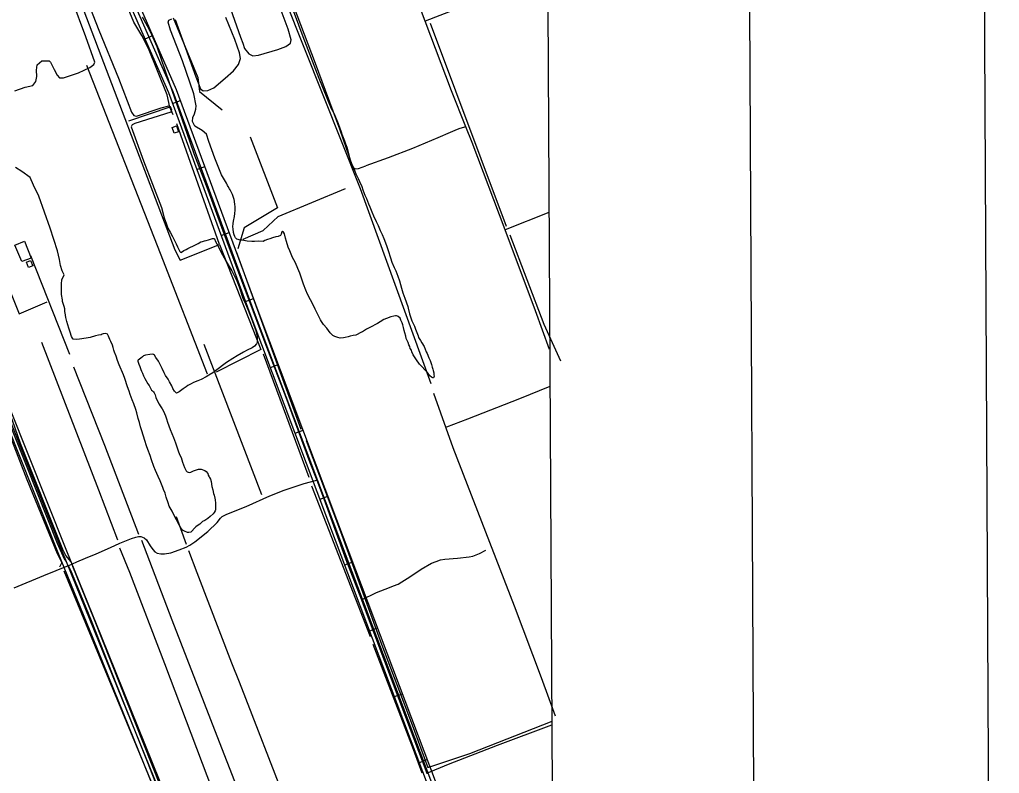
# Model space of a CAD drawing. Extents: x 3445503 to 3483459, y 540493 to 566012.
# Drawn here: x 3479397 to 3482875, y 548886 to 551564 of the extents above; entities that cross this region are included whole.
import ezdxf

# ---------------------------------------------------------------- set-up
doc = ezdxf.new("R2010")
doc.units = 0
for name, color, linetype in [('G-ANNO-NPLT', 7, 'Continuous'), ('V-ANNO-SYMB', 7, 'Continuous'), ('V-BLDG-OTLN', 7, 'Continuous'), ('V-DTCH-CNTR', 7, 'Continuous'), ('V-GRID-FRAM', 7, 'Continuous'), ('V-ROAD-CNTR', 7, 'Continuous'), ('V-SITE-VEGE', 7, 'Continuous'), ('V-TOPO-SHOR', 7, 'Continuous')]:
    doc.layers.add(name, color=color, linetype=linetype)

msp = doc.modelspace()

# ---------------------------------------------------------------- linework, layer by layer
at = {"layer": 'G-ANNO-NPLT'}
msp.add_lwpolyline([(3446209, 541076), (3482875.2, 541262.6), (3482752.2, 565429), (3446086, 565242.3)], close=True, dxfattribs=at)
at = {"layer": 'V-ANNO-SYMB'}
msp.add_lwpolyline([(3448956, 541715), (3482038.7, 541883.4), (3481922.1, 564799.7), (3448839.3, 564631.3), (3448956, 541715)], dxfattribs=at)
at = {"layer": 'V-BLDG-OTLN'}
for points in [[(3479953.6, 551186.4), (3479961, 551165.5), (3479945.1, 551159.9), (3479937.8, 551180.8)], [(3479404.6, 550704.4), (3479379.6, 550762.2), (3479414.1, 550777.1), (3479438.3, 550716.5)], [(3479435.8, 550708.2), (3479443.2, 550689.4), (3479428.1, 550683.4), (3479420.7, 550702.2)]]:
    msp.add_lwpolyline(points, close=True, dxfattribs=at)
at = {"layer": 'V-DTCH-CNTR'}
for points in [[(3480658.4, 552031.6), (3480631.9, 552024.3), (3480592.8, 552010.1), (3480455, 551949.9), (3480306.1, 551887.7), (3480294.2, 551880.2), (3480287.9, 551871.9), (3480283.6, 551860.8), (3480282.7, 551847.6), (3480284, 551837.2), (3480295.4, 551804.4), (3480355.5, 551649.9), (3480446.4, 551408.9), (3480532.7, 551175.6), (3480578.4, 551042.2), (3480583.8, 551035.9), (3480590.8, 551033), (3480599.8, 551034.3), (3480625.7, 551043.7)], [(3481271.1, 551723.3), (3481228.1, 551705.8), (3481101.7, 551658.6), (3480956.4, 551604), (3480836.9, 551557.9)], [(3481278.5, 550391.6), (3481228.2, 550529.1), (3481120.6, 550817.3), (3481003.2, 551127.1), (3480980.9, 551183), (3480929.9, 551310.2), (3480836.9, 551557.9), (3480813.1, 551621.4)], [(3479831.7, 551572.3), (3479837.7, 551562.3), (3479843.6, 551552.2), (3479849.2, 551542), (3479854.7, 551531.6), (3479860, 551521.2), (3479865.1, 551510.7), (3479870.1, 551500.1), (3479874.8, 551489.5), (3479879.4, 551478.7), (3479883.8, 551467.9), (3479928, 551340.5), (3480001, 551129.7), (3480015.7, 551087.9), (3480064.7, 550958.5), (3480126.5, 550790.7), (3480194.3, 550612.5), (3480273.6, 550401.6), (3480341.4, 550222), (3480427.3, 549990.2), (3480451.6, 549927.1), (3480477.1, 549860.7), (3480555.5, 549645.6), (3480610.1, 549502.4), (3480620, 549476.4), (3480692.6, 549284.3), (3480767.1, 549087.3), (3480841.9, 548886.8), (3480842.7, 548884.6)], [(3480980.9, 551183), (3480959.9, 551176.3), (3480950.1, 551172.9), (3480925.7, 551162.1), (3480881.6, 551143.1), (3480791.5, 551106), (3480705.5, 551072.2), (3480625.7, 551043.7)], [(3481275.8, 550878.7), (3481120.6, 550817.3)], [(3479311.7, 550249.5), (3479422.7, 549975.1), (3479530.4, 549704.2), (3479555.3, 549648.5), (3479560.6, 549639.6), (3479565.7, 549630.6), (3479569.5, 549623.4), (3479575.2, 549612.2), (3479579.6, 549602.9), (3479583.8, 549593.4)], [(3481279.2, 550260.8), (3481171.9, 550216.2), (3480986.8, 550144.7), (3480912, 550115.7)], [(3479569.5, 549623.4), (3479600.3, 549637.7), (3479630.4, 549650.5), (3479668.1, 549665.4), (3479719.8, 549688.4), (3479752, 549703.3), (3479793.9, 549720.2), (3479809.3, 549724.9), (3479818.4, 549726.9), (3479826.7, 549726.8), (3479838.5, 549722.5), (3479847.4, 549715.4), (3479860.4, 549693.7), (3479870, 549681), (3479876.8, 549673.3), (3479885.1, 549668.3), (3479898.3, 549665.4), (3479911.5, 549665.9), (3479933.1, 549669.9), (3479963.1, 549679.9), (3479988.3, 549689.4), (3480000.9, 549696.2), (3480019.1, 549708.5), (3480064.8, 549744.8), (3480098.5, 549777.1), (3480109.9, 549792.9), (3480115.5, 549798.4), (3480132.3, 549807.2), (3480200.8, 549833.6), (3480284.7, 549872.2), (3480336.4, 549892.4), (3480406.9, 549915.2), (3480451.6, 549927.1)], [(3480610.1, 549502.4), (3480664, 549528.9), (3480710.1, 549546.4), (3480724.1, 549551.8), (3480740.2, 549557.9), (3480754.2, 549566.1), (3480782.2, 549584.5), (3480822.2, 549611.8), (3480859.3, 549632.3), (3480876.1, 549639), (3480890.7, 549644.4), (3480906.1, 549647), (3480951.3, 549650.6), (3480993.1, 549655), (3481006.3, 549657.6), (3481029.4, 549667.1), (3481052.5, 549679.3)], [(3479569.5, 549623.4), (3479481.8, 549587.1), (3479376.6, 549543.3)], [(3479583.8, 549593.4), (3479651.1, 549429.1), (3479741.2, 549200.7), (3479849.5, 548927.7), (3479917.4, 548755.1), (3479955.8, 548657.6), (3480015.7, 548506.9), (3480071.5, 548366.5), (3480188.6, 548076.2), (3480247.1, 547932.7), (3480322.4, 547738.5)], [(3480841.9, 548886.8), (3480919.9, 548919.1), (3481093.3, 548986.4), (3481285.9, 549057.8)]]:
    msp.add_lwpolyline(points, dxfattribs=at)
at = {"layer": 'V-GRID-FRAM'}
msp.add_lwpolyline([(3449565.1, 564068.2), (3481202, 564229.3), (3481302.5, 546046.4), (3449649.7, 545885.3), (3449565.1, 564068.2)], dxfattribs=at)
at = {"layer": 'V-ROAD-CNTR'}
for p, q in [((3479842.2, 551495.1), (3479869.7, 551507.1)), ((3479939.9, 551266), (3479968, 551276.4)), ((3480026.3, 551031.4), (3480054.5, 551041.8)), ((3480112.8, 550796.8), (3480140.9, 550807.2)), ((3480199.2, 550562.3), (3480227.4, 550572.6)), ((3480287.1, 550328.1), (3480315.1, 550338.7)), ((3480375.2, 550094.1), (3480403.2, 550104.7)), ((3480463.3, 549860.2), (3480491.3, 549870.7)), ((3480551.4, 549626.2), (3480579.5, 549636.8)), ((3480639.6, 549392.3), (3480667.7, 549402.9)), ((3480727.8, 549158.4), (3480755.9, 549169)), ((3480816, 548924.5), (3480844.1, 548935))]:
    msp.add_line(p, q, dxfattribs=at)
for points in [[(3481276.7, 547708.6), (3481155.6, 548018.5), (3480872.1, 548775.7), (3480494.9, 549776.2), (3480215.5, 550518.1), (3479926.2, 551303), (3479744.5, 551718.7), (3479441.1, 552535.5), (3479397, 552608.5)], [(3479409.9, 552616.2), (3479454.7, 552542), (3479758.4, 551724.3), (3479940.2, 551308.6), (3480229.6, 550523.3), (3480508.9, 549781.5), (3480886.2, 548781), (3481169.6, 548023.9), (3481290.6, 547714.1)], [(3481290.4, 547755.9), (3481183.6, 548029.3), (3480900.2, 548786.3), (3480523, 549786.8), (3480243.6, 550528.6), (3479954.1, 551314.2), (3479772.3, 551730), (3479468.2, 552548.6), (3479422.7, 552624)], [(3479048.6, 550463.3), (3479181.3, 550514.2), (3479194.2, 550516.8), (3479209.3, 550515.3), (3479220.3, 550497.7), (3479278.2, 550348.8), (3479546.9, 549676.4), (3479906.1, 548790.1), (3480162.7, 548149.7), (3480458.8, 547408.8), (3480625.1, 546987), (3480993.7, 546048)], [(3479223.2, 550448.8), (3479264.3, 550343.3), (3479533, 549670.8), (3479656.6, 549365.7)], [(3479253.2, 550454.4), (3479292.2, 550354.3), (3479560.8, 549682), (3479686.1, 549373)], [(3479656.6, 549365.7), (3479892.2, 548784.5), (3480148.7, 548144.1), (3480444.9, 547403.3), (3480468.8, 547342.6)], [(3479686.1, 549373), (3479920, 548795.7), (3480176.6, 548155.3), (3480472.7, 547414.4), (3480492.2, 547365.1)]]:
    msp.add_lwpolyline(points, dxfattribs=at)
at = {"layer": 'V-SITE-VEGE'}
for points in [[(3480145.7, 551602.4), (3480181.4, 551501.1), (3480189.4, 551479.5), (3480194.8, 551460.7), (3480210.6, 551442.4), (3480224.4, 551435.3), (3480245.3, 551437.8), (3480313, 551457.8), (3480342.3, 551467.9), (3480358.4, 551479.6), (3480361.4, 551492), (3480350.7, 551529.7), (3480286, 551701.6)], [(3479379.3, 551310.5), (3479417, 551323.9), (3479443.5, 551329.2), (3479454.8, 551343.7), (3479457.8, 551361.7), (3479456.7, 551384), (3479459, 551403.4), (3479475.1, 551417.1), (3479501.6, 551417.5), (3479506.4, 551412.6), (3479520, 551386), (3479530.2, 551365.7), (3479538.4, 551357.3), (3479553, 551357.1), (3479605.4, 551374.5), (3479645.9, 551393.5), (3479660.7, 551404.5), (3479663.6, 551412.8), (3479632, 551502.9), (3479582.8, 551634.2)], [(3479638.3, 551628.7), (3479678.1, 551526), (3479748.4, 551355.4), (3479794.3, 551234.6), (3479801.8, 551223.3), (3479811.5, 551221.1), (3479898.8, 551250), (3479926.7, 551257.3), (3479931.5, 551254.5), (3479935.5, 551242.6), (3479933.3, 551234.3), (3479806.3, 551194.1), (3479795.8, 551189.3), (3479792.9, 551182.4), (3479836.7, 551062.3), (3479900.8, 550896.7)], [(3480352, 551638.2), (3480402.5, 551503.4), (3480459.2, 551355.9), (3480502.5, 551247.4)], [(3479924.7, 551554.3), (3479926.2, 551561.9), (3479937.3, 551566)], [(3480731.6, 550511), (3480725.1, 550510.5), (3480714.8, 550507.9), (3480699.6, 550502.2), (3480690.3, 550497.9), (3480677.2, 550489.4), (3480666.9, 550484.1), (3480640.7, 550469.3), (3480627.7, 550463.5), (3480621.1, 550459.2), (3480614, 550455), (3480610.8, 550452.9), (3480590.1, 550442.8), (3480581.4, 550441.8), (3480570, 550439.3), (3480563.5, 550436.6), (3480552.6, 550434), (3480547.2, 550433), (3480534.7, 550432.1), (3480526.6, 550433.8), (3480515.8, 550437.7), (3480508.8, 550441), (3480502.9, 550447.1), (3480499.2, 550451.4), (3480486.9, 550467.8), (3480476.2, 550480.4), (3480468.2, 550491.3), (3480465.1, 550497.3), (3480452.9, 550521.3), (3480446.6, 550534.4), (3480436, 550555.1), (3480429.1, 550567.6), (3480418.5, 550588.8), (3480412.7, 550601.9), (3480404.3, 550623.7), (3480399.6, 550638.3), (3480391.2, 550662.8), (3480374.9, 550702), (3480365.9, 550718.9), (3480356.4, 550742.3), (3480350, 550755.3), (3480344.3, 550774.9), (3480341.2, 550787.4), (3480337.1, 550802.1), (3480333.9, 550808.1), (3480330.1, 550810.3), (3480327.9, 550809.2), (3480325.7, 550801.1), (3480322.9, 550796.8), (3480314.8, 550793.7), (3480306.1, 550791.6), (3480294.1, 550787.9), (3480284.9, 550784.8), (3480276.7, 550782.2), (3480266.9, 550778.5), (3480260.9, 550775.9), (3480244.1, 550776.1), (3480231.2, 550775.7), (3480220.9, 550775.8), (3480205.2, 550776.5), (3480186.8, 550780), (3480181.4, 550780.6), (3480168.4, 550784), (3480163.1, 550787.9), (3480161, 550793.3), (3480158.3, 550799.3), (3480156.3, 550807.4), (3480154.8, 550820.4), (3480154.3, 550826.9), (3480155, 550839.4), (3480156.7, 550847.5), (3480159.1, 550863.7), (3480160.8, 550874.5), (3480162.1, 550887), (3480162.2, 550901), (3480161.2, 550905.9), (3480159.7, 550918.9), (3480158.2, 550924.9), (3480152.4, 550941.8), (3480148.2, 550952.1), (3480144.5, 550959.2), (3480142.4, 550962.5), (3480137.6, 550970.6), (3480134.9, 550974.5), (3480133.3, 550978.3), (3480131.2, 550982.1), (3480113.6, 551012.4), (3480090, 551071.1), (3480069.1, 551130.4), (3480059.7, 551156.3), (3480044.5, 551169.7), (3480019, 551184.6), (3480010.8, 551201.4), (3480011.7, 551216), (3480017.4, 551228.4), (3480022.5, 551245), (3480024, 551256.8), (3480014.8, 551299.4), (3479974.5, 551417.4), (3479932, 551526.4), (3479924.7, 551554.3)], [(3479949.1, 551563.7), (3480022.5, 551360.5), (3480038.7, 551317.2), (3480049, 551310.1), (3480065, 551311.3), (3480086.7, 551320.8), (3480126.1, 551355.8), (3480155.6, 551381.8), (3480173.9, 551403.9), (3480181.1, 551425.3), (3480177.9, 551445.6), (3480160.4, 551492.4), (3480129.3, 551570.6)], [(3480502.5, 551247.4), (3480506.3, 551241.4), (3480513.2, 551228.9), (3480518.4, 551217.4), (3480525.8, 551200), (3480527.4, 551194.6), (3480533.1, 551177.7), (3480538.4, 551164.7), (3480540.5, 551157.1), (3480550.5, 551132.6), (3480554.1, 551122.8), (3480558.3, 551110.3), (3480564, 551087.5), (3480567.2, 551077.2), (3480571.9, 551062.5), (3480573.9, 551054.9), (3480578.1, 551045.1), (3480581.8, 551035.8), (3480586.6, 551025.5), (3480590.8, 551015.2), (3480598.7, 550999.4), (3480602.9, 550989), (3480611.4, 550971.1), (3480615.6, 550958.6), (3480622.9, 550939.5), (3480628.2, 550928.1), (3480635.6, 550909), (3480640.3, 550898.2), (3480647.7, 550880.2), (3480653.5, 550866.6), (3480662.5, 550845.9), (3480669.3, 550831.8), (3480677.3, 550814.3), (3480684.1, 550800.2), (3480689.9, 550785.5), (3480698.8, 550761), (3480705.1, 550743.1), (3480712.9, 550717), (3480718.2, 550701.8), (3480726.6, 550682.7), (3480731.9, 550671.3), (3480739.8, 550651.7), (3480745, 550635.4), (3480752.3, 550609.3), (3480757.5, 550592.5), (3480764.3, 550574), (3480774.8, 550544.1), (3480776.4, 550538.1), (3480781, 550518), (3480784.1, 550508.2), (3480789.4, 550494.1), (3480793.1, 550486.5), (3480798.4, 550475), (3480802, 550464.2), (3480811.5, 550440.2), (3480813.1, 550434.8), (3480820.5, 550423.3), (3480824.2, 550415.7), (3480832.7, 550402.1), (3480840.1, 550383.6), (3480843.3, 550377), (3480849, 550362.3), (3480853.8, 550352.5), (3480858.5, 550337.9), (3480861.6, 550328.6), (3480863.7, 550321.6), (3480865.3, 550316.7), (3480866.8, 550308.5), (3480867.3, 550302), (3480868.3, 550296.6), (3480867.2, 550293.4), (3480866.1, 550291.2), (3480863.4, 550291.2), (3480859.6, 550292.9), (3480853.7, 550298.4), (3480844.6, 550309.9), (3480837.7, 550317.5), (3480823.2, 550332.3), (3480816.8, 550340), (3480805.6, 550354.7), (3480798.2, 550365.6), (3480794.5, 550372.2), (3480789.2, 550383.1), (3480787.6, 550389.6), (3480783.9, 550395.6), (3480781.8, 550402.7), (3480778.6, 550408.7), (3480776, 550416.3), (3480769.7, 550430.4), (3480767.6, 550438.6), (3480764, 550451.1), (3480761.9, 550458.7), (3480759.9, 550469.5), (3480756.7, 550478.8), (3480754.6, 550486.4), (3480749.9, 550496.2), (3480747.3, 550503.2), (3480740.8, 550508.7), (3480738.7, 550510.4), (3480734.9, 550511), (3480731.6, 550511)], [(3479822.9, 550132.3), (3479818.2, 550147), (3479813, 550166.5), (3479809.4, 550178.5), (3479802, 550198.6), (3479796.8, 550213.3), (3479789.4, 550232.3), (3479785.8, 550243.2), (3479780, 550259.5), (3479770.1, 550288.9), (3479765.3, 550301.9), (3479750, 550337.3), (3479744.3, 550353.1), (3479739, 550367.7), (3479733.2, 550381.9), (3479731.7, 550389.5), (3479728.6, 550399.3), (3479726, 550406.9), (3479720.7, 550419.9), (3479717.5, 550427), (3479714.3, 550433), (3479712.3, 550439.5), (3479708.5, 550446.1), (3479702.6, 550448.8), (3479693.9, 550447.3), (3479689.6, 550445.8), (3479685.8, 550444.2), (3479676.5, 550442.1), (3479666.2, 550440.1), (3479646.7, 550434.9), (3479633.1, 550431.8), (3479609.8, 550428.3), (3479597.3, 550426.8), (3479586.5, 550428), (3479584.4, 550431.8), (3479581.2, 550438.4), (3479576, 550453), (3479571.2, 550467.2), (3479564.5, 550491.6), (3479561.4, 550505.2), (3479558.3, 550521.5), (3479557.8, 550524.7), (3479557.4, 550535.6), (3479554.8, 550544.8), (3479549.6, 550562.2), (3479548.6, 550568.2), (3479545, 550586.6), (3479545.3, 550612.6), (3479546, 550625), (3479546.2, 550639.1), (3479555, 550656.7), (3479548.2, 550670.7), (3479541.5, 550690.3), (3479538.3, 550711.2), (3479531.7, 550742.5), (3479504.9, 550822.8), (3479464.5, 550936.7), (3479446.2, 550975.9), (3479434, 551002.4), (3479404.4, 551024.3), (3479381.6, 551038.5)], [(3479900.8, 550896.7), (3479906.3, 550873.2), (3479908.9, 550862.8), (3479910.5, 550859), (3479917.8, 550836.8), (3479923.1, 550823.2), (3479931.5, 550808.4), (3479940, 550793.2), (3479948.5, 550774.7), (3479952.7, 550767.6), (3479956.9, 550756.7), (3479965.4, 550739.3), (3479967.5, 550737.6), (3479969.7, 550736.5), (3479975.1, 550739.7), (3479979.5, 550742.9), (3479988.2, 550747.1), (3479993.7, 550750.3), (3480003.5, 550755.6), (3480012.2, 550759.3), (3480023.6, 550765.1), (3480030.7, 550768.3), (3480040.5, 550773.6), (3480046.5, 550775.7), (3480053, 550777.2), (3480059, 550778.8), (3480067.7, 550781.4), (3480081.3, 550786.1), (3480086.2, 550786.6), (3480088.8, 550784.9), (3480092.5, 550775.7), (3480097.3, 550767.5), (3480105.2, 550751.2), (3480111.6, 550738.6), (3480122.7, 550717.4), (3480127, 550709.8), (3480141.3, 550686.3), (3480149.8, 550671.1), (3480161.4, 550649.3), (3480168.3, 550635.6), (3480176.7, 550613.9), (3480190.9, 550570.9), (3480198.2, 550554.1), (3480207.7, 550531.2), (3480221.9, 550495.3), (3480227.2, 550481.2), (3480234, 550461), (3480236.6, 550451.8), (3480238.1, 550446.9), (3480239.2, 550444.2), (3480240.2, 550437.2), (3480240, 550419.3), (3480239.4, 550414.4), (3480237.7, 550411.7), (3480230.6, 550403.1), (3480221.9, 550397.8), (3480205, 550389.9), (3480191.4, 550382.5), (3480169, 550368.7), (3480153.7, 550359.6), (3480131.4, 550345.3), (3480092.6, 550315.4), (3480082.2, 550309), (3480068.6, 550300), (3480058.7, 550294.2), (3480040.8, 550284.6), (3480029.9, 550279.9), (3480014.6, 550274.1), (3480005.4, 550269.3), (3479994.5, 550263.5), (3479988.5, 550259.2), (3479977.6, 550252.3), (3479968.3, 550245.4), (3479962.8, 550241.7), (3479956.3, 550237.4), (3479953.6, 550236.4), (3479949.8, 550239.7), (3479947.1, 550244), (3479940.8, 550253.3), (3479937.1, 550262.5), (3479929.1, 550277.3), (3479923.8, 550286.5), (3479914.8, 550299.6), (3479909.5, 550308.9), (3479902.6, 550324.1), (3479900.5, 550329), (3479893.6, 550342.7), (3479889.9, 550350.3), (3479880.8, 550362.8), (3479875.5, 550371.6), (3479871.8, 550374.3), (3479869.6, 550375.4), (3479859.3, 550374.5), (3479843.6, 550371.9), (3479836.5, 550369.3), (3479832.7, 550365.6), (3479826.7, 550361.3), (3479817.9, 550353.8), (3479816.3, 550352.2), (3479816.3, 550350.1), (3479819.9, 550339.2)], [(3479819.9, 550339.2), (3479823.1, 550331.6), (3479826.7, 550320.7), (3479829.9, 550314.7), (3479832.6, 550307.6), (3479836.2, 550298.4), (3479841.5, 550288.6), (3479852.1, 550270), (3479856.4, 550263.5), (3479860.7, 550256.4), (3479865.4, 550247.7), (3479868.6, 550244.9), (3479872.4, 550241.1), (3479874.5, 550237.8), (3479877.7, 550230.2), (3479880.8, 550221.5), (3479887.1, 550205.7), (3479891.9, 550197), (3479896.2, 550191), (3479903.1, 550180.6), (3479907.9, 550172.5), (3479914.2, 550156.1), (3479917.8, 550145.3), (3479922, 550133.8), (3479931.5, 550107.2), (3479943.6, 550079.4), (3479949.9, 550059.9), (3479955.1, 550046.3), (3479960.9, 550028.3), (3479966.1, 550016.9), (3479969.8, 550007.7), (3479975.1, 549991.3), (3479978.2, 549982.1), (3479981.9, 549972.9), (3479987.7, 549960.9), (3479989.3, 549959.2), (3479991.4, 549957.6), (3479994.7, 549955.9), (3480000.1, 549954.2), (3480005, 549955.8), (3480013.7, 549960.6), (3480020.8, 549963.2), (3480032.2, 549966.3), (3480041.4, 549966.2), (3480054.3, 549961.7), (3480058.6, 549958.4), (3480064.5, 549950.8), (3480066.6, 549944.8), (3480069.8, 549939.3), (3480071.4, 549937.2), (3480074.5, 549930.6), (3480076.6, 549923), (3480079.6, 549904.6), (3480082.2, 549892.6), (3480085.3, 549880.1), (3480087.4, 549874.2), (3480089.4, 549863.8), (3480090.5, 549857.3), (3480091.9, 549845.4), (3480091.7, 549822.1), (3480090.5, 549818.3), (3480087.2, 549813), (3480084.5, 549807.6), (3480073.5, 549798.5), (3480064.8, 549791.6), (3480054.4, 549784.7), (3480045.7, 549780.4), (3480036.4, 549771.3), (3480030.4, 549767.6), (3480022.7, 549762.3), (3480017.3, 549756.9), (3480008.5, 549746.2), (3480004.6, 549742.5), (3479997.1, 549742), (3479993.3, 549742), (3479981.9, 549746), (3479974.9, 549750.4), (3479969.1, 549758), (3479964.3, 549766.2), (3479958.5, 549777.7), (3479953.2, 549786.9), (3479944.7, 549804.3), (3479938.9, 549816.9), (3479928.3, 549835.4), (3479924.1, 549847.4), (3479917.3, 549867.5), (3479913.1, 549881.6), (3479907.9, 549894.7), (3479905.2, 549901.7), (3479895.2, 549925.1), (3479888.9, 549940.4), (3479878.9, 549961.6), (3479873.1, 549976.3), (3479864.7, 550000.2), (3479860, 550015.4), (3479852.1, 550036.6), (3479847.4, 550049.7), (3479841.1, 550068.2), (3479830.7, 550102.4), (3479826.5, 550117.1), (3479822.9, 550132.3)]]:
    msp.add_lwpolyline(points, dxfattribs=at)
at = {"layer": 'V-TOPO-SHOR'}
for p, q in [((3480854.1, 551551.2), (3481124.4, 550830.2)), ((3479575.2, 550373.7), (3479436.6, 550724.1)), ((3480165.7, 550740.1), (3480395.7, 550109.2)), ((3480050.7, 550410.7), (3480255.8, 549876.1)), ((3480262, 550376.5), (3480423.6, 549938.3)), ((3480433, 549907.2), (3480641.2, 549372.7)), ((3479989.3, 549698.4), (3479954.3, 549797.1))]:
    msp.add_line(p, q, dxfattribs=at)
for points in [[(3479398.1, 552163.4), (3479569, 551681.7), (3479587.7, 551650.7), (3479615.6, 551619.6), (3479948.2, 550746.3), (3479966.8, 550709), (3480106.7, 550765), (3479954.4, 551193.8)], [(3480226.3, 551868.2), (3480272.9, 551799.8), (3480605.4, 550963.8), (3480857.2, 550270.8)], [(3479929.5, 551252.9), (3479920.2, 551296.4), (3479854.9, 551461.1), (3479830.1, 551507.7), (3479802.1, 551554.3), (3479774.1, 551622.7), (3479715.1, 551793.6)], [(3479941.9, 551569.9), (3480029, 551358.5), (3480035.2, 551308.8), (3480116, 551243.5)], [(3479634.3, 551402), (3479895.3, 550733.9), (3480063.1, 550305)], [(3478837.8, 551323), (3478899.9, 551186), (3478920.6, 551144.6), (3478938.1, 551112.7), (3478982.7, 551047.4), (3479049.6, 550913.6), (3479073.5, 550861.1), (3479089.4, 550830.8), (3479020.9, 550805.3), (3479035.3, 550770.3), (3479057.6, 550725.7), (3479143.6, 550505.9), (3479169, 550435.8), (3479208.9, 550451.7), (3479251.9, 550359.3), (3479272.6, 550303.6), (3479306, 550219.2), (3479302.8, 550211.2), (3479317.2, 550200.1), (3479422.3, 549929.3), (3479530.6, 549666.5), (3479546.5, 549634.6), (3479538.6, 549618.7)], [(3479941.9, 551224.9), (3479929.5, 551252.9), (3479783.5, 551203.1)], [(3480215.4, 551147.2), (3480311.8, 550895.5), (3480193.7, 550824), (3480171.9, 550749.4)], [(3480190.6, 550783.6), (3480262, 550814.7), (3480314.9, 550864.4), (3480554.2, 550963.8)], [(3481136.9, 550799.1), (3481258.1, 550482.2), (3481317.1, 550351.6)], [(3480106.7, 550765), (3480252.7, 550392), (3480094.2, 550311.2)], [(3479329.9, 550681.1), (3479395.2, 550518.6), (3479494, 550561.6)], [(3479580, 549637.8), (3479560.9, 549660.1), (3479549.7, 549680.8), (3479400, 550058.3), (3479371.3, 550139.5), (3479278.9, 550373.7), (3479264.6, 550407.1)], [(3479474.9, 550418.3), (3479677.1, 549892.7), (3479744, 549715.9)], [(3479820.5, 549735), (3479699.4, 550050.4), (3479589.5, 550329.1)], [(3480866.5, 550236.6), (3480934.9, 550044), (3481152.4, 549481.5), (3481248.7, 549226.6), (3481298.5, 549089.9)], [(3480414.3, 550068.8), (3480535.5, 549745.6), (3480681.6, 549344.7), (3480790.4, 549058.8), (3480846.3, 548906.5), (3480995.5, 548956.3), (3481287.6, 549071.2)], [(3479830, 549714.3), (3479936.8, 549430.8), (3480105.6, 548997.5), (3480233, 548669.4), (3480403.4, 548226.7), (3480511.7, 547951.1)], [(3480083.3, 548823.9), (3479912.9, 549274.7), (3479788.6, 549599.6), (3479752, 549685.6)], [(3480645.5, 548003.7), (3480548.4, 548253.7), (3480456, 548486.3), (3480349.3, 548766.6), (3480177.3, 549209.4), (3480150.2, 549277.9), (3480027.5, 549598), (3479997.3, 549676.1)], [(3479584.8, 549621.9), (3479661.2, 549432.4), (3479925.6, 548766.6)], [(3479553.3, 549605.2), (3479887.8, 548799.3), (3479996.1, 548509.4)], [(3480650.5, 549344.7), (3480793.5, 548971.8), (3480824.5, 548887.9)]]:
    msp.add_lwpolyline(points, dxfattribs=at)

doc.saveas('drawing.dxf')
